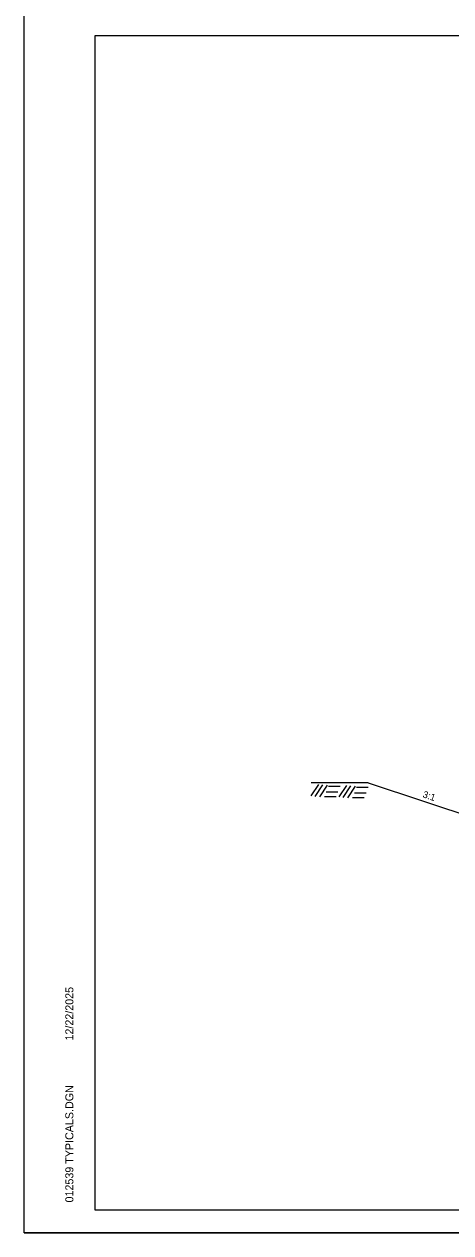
# Model space of a CAD drawing. Extents: x 2263886 to 2266026, y -3122850 to -3121850.
# Drawn here: x 2265525.7 to 2265563, y -3122657.2 to -3122551.5 of the extents above; entities that cross this region are included whole.
import ezdxf

# ---------------------------------------------------------------- set-up
doc = ezdxf.new("R2010")
doc.units = 0
for name, color, linetype in [('_CIVIL_CONSTRUCTION', 7, 'Continuous'), ('R_Border Prem', 7, 'Continuous'), ('R_Draft', 7, 'Continuous')]:
    doc.layers.add(name, color=color, linetype=linetype)

msp = doc.modelspace()

# ---------------------------------------------------------------- linework, layer by layer
at = {"layer": '_CIVIL_CONSTRUCTION'}
msp.add_line((2265525.69, -3122657.16), (2265692.36, -3122657.16), dxfattribs=at)
for points in [[(2265525.69, -3122550.49), (2265692.36, -3122550.49), (2265692.36, -3122657.16), (2265525.69, -3122657.16)], [(2265648.85, -3122552.44), (2265648.85, -3122557.38), (2265666.71, -3122557.38), (2265666.71, -3122558.84), (2265678.31, -3122558.84), (2265678.31, -3122571), (2265689.98, -3122571), (2265689.98, -3122655.17), (2265531.89, -3122655.17), (2265531.89, -3122552.44)]]:
    msp.add_lwpolyline(points, close=True, dxfattribs=at)
at = {"layer": 'R_Border Prem'}
for p, q in [((2265555.75, -3122617.81), (2265550.75, -3122617.81)), ((2265550.75, -3122618.95), (2265551.42, -3122617.94)), ((2265555.75, -3122617.81), (2265565.75, -3122621.14)), ((2265551.11, -3122618.99), (2265551.78, -3122617.98)), ((2265551.51, -3122619.03), (2265552.18, -3122618.02)), ((2265551.91, -3122619.01), (2265552.93, -3122619.01)), ((2265552.08, -3122618.58), (2265553.1, -3122618.58)), ((2265552.28, -3122618.09), (2265553.3, -3122618.09)), ((2265553.2, -3122619.04), (2265553.87, -3122618.03)), ((2265553.56, -3122619.08), (2265554.23, -3122618.07)), ((2265553.96, -3122619.12), (2265554.63, -3122618.11)), ((2265554.54, -3122618.67), (2265555.55, -3122618.67)), ((2265554.73, -3122618.18), (2265555.75, -3122618.18)), ((2265554.36, -3122619.1), (2265555.38, -3122619.1))]:
    msp.add_line(p, q, dxfattribs=at)
at = {"layer": 'R_Draft'}
for p, q in [((2265531.89, -3122552.44), (2265689.98, -3122552.44)), ((2265531.89, -3122655.17), (2265531.89, -3122552.44)), ((2265531.89, -3122655.17), (2265531.89, -3122655.17)), ((2265689.98, -3122655.17), (2265531.89, -3122655.17))]:
    msp.add_line(p, q, dxfattribs=at)

# ---------------------------------------------------------------- texts
at = {"layer": 'R_Border Prem'}
msp.add_text('3:1', height=0.6, rotation=341.5651, dxfattribs=at).set_placement((2265560.45, -3122619.06))
at = {"layer": 'R_Draft'}
for s, p in [('12/22/2025', (2265529.98, -3122640.34)), ('012539 TYPICALS.DGN', (2265529.98, -3122654.5))]:
    msp.add_text(s, height=0.7, rotation=90, dxfattribs=at).set_placement(p)

doc.saveas('drawing.dxf')
